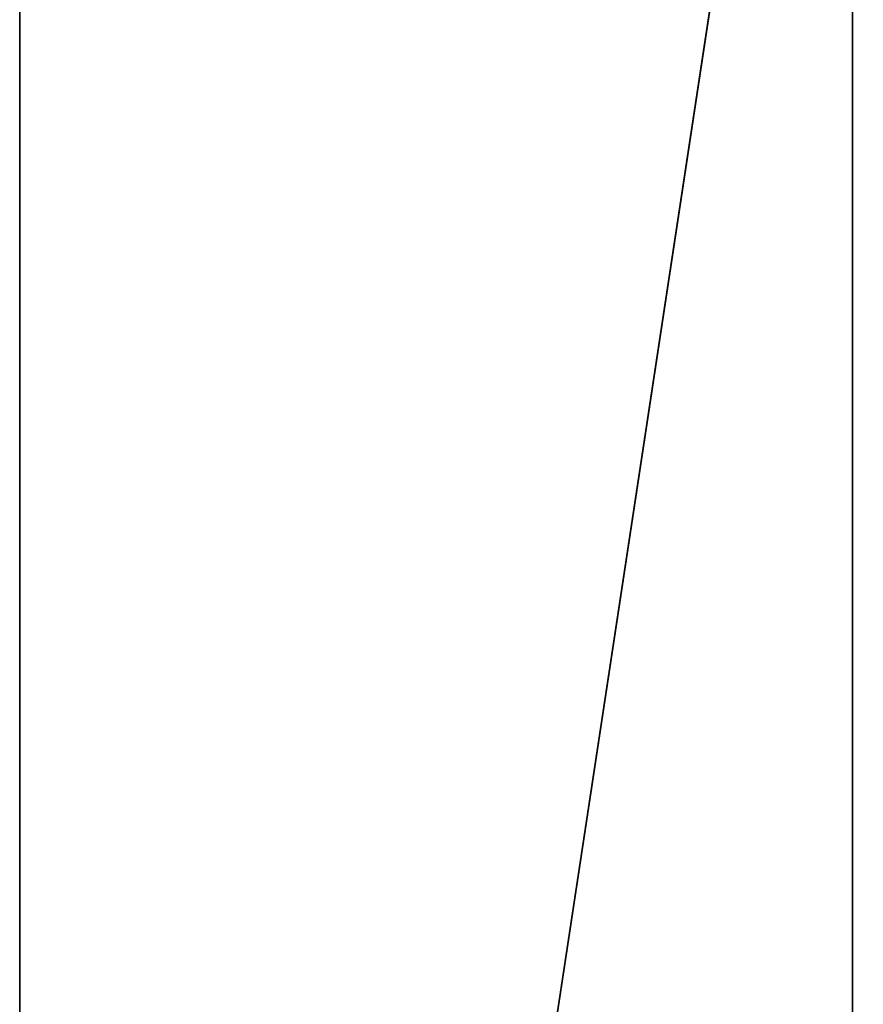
# Model space of a CAD drawing. Header units: millimetres. Extents: x -590 to 3690, y -120 to 127.
# Tile 621 of 656: x 2475 to 2483, y -2 to 7. Entities that reach past the tile are written whole.
import ezdxf

# ---------------------------------------------------------------- set-up
doc = ezdxf.new("R2010")
doc.units = ezdxf.units.MM
doc.layers.add('151', color=7, linetype='Continuous', true_color=0xffffff)

# ---------------------------------------------------------------- blocks, each defined once
blk = doc.blocks.new('UG_SURFACE_003')
at = {"layer": '151', "color": 252, "linetype": 'Continuous', "lineweight": 35}
for points in [[(3690.0001, -31.2, 2203.0001), (3690.0001, 108.2, 2203.0001), (2309.9999, 108.2, 2203.0001), (2309.9999, -31.2, 2203.0001)], [(2460, -31.2, 2053), (2460, 108.2, 2053), (3540, 108.2, 2053), (3540, -31.2, 2053)]]:
    blk.add_3dface(points, dxfattribs=at)
blk = doc.blocks.new('UG_SURFACE_168')
at = {"layer": '151', "color": 254, "linetype": 'Continuous', "lineweight": 35}
for points in [[(2483, 16, 2025.5001), (2475.25, 111.75, 2033.2501), (2475.25, -35, 2033.2501)], [(2475.25, -35, -7), (2475.25, 111.75, -7), (2483, 16, -7)], [(2475.25, -35, 2033.2501), (2475.25, 111.75, 2033.2501), (2475.25, 111.75, -7), (2475.25, -35, -7)], [(2475.25, -35, 2033.2501), (2480.9999, -35, 2027.4999), (2483, -33, 2025.5001), (2483, 16, 2025.5001)], [(2483, 16, -7), (2483, -33, -7), (2480.9999, -35, -7), (2475.25, -35, -7)], [(2483, 16, 2025.5001), (2483, -33, 2025.5001), (2483, -33, -7), (2483, 16, -7)]]:
    blk.add_3dface(points, dxfattribs=at)
blk = doc.blocks.new('UG_SURFACE_170')
at = {"layer": '151', "color": 254, "linetype": 'Continuous', "lineweight": 35}
for points in [[(2475.25, -35, 2033.2501), (2475.25, 111.75, 2033.2501), (2483, 16, 2025.5001)], [(3524.75, -35, 2033.2501), (3524.75, 111.75, 2033.2501), (2475.25, 111.75, 2033.2501), (2475.25, -35, 2033.2501)], [(2483, 16, 2025.5001), (2483, -33, 2025.5001), (2480.9999, -35, 2027.4999), (2475.25, -35, 2033.2501)], [(3517, 16, 2025.5001), (3517, -33, 2025.5001), (2483, -33, 2025.5001), (2483, 16, 2025.5001)]]:
    blk.add_3dface(points, dxfattribs=at)

msp = doc.modelspace()

# ---------------------------------------------------------------- linework, layer by layer
at = {"layer": '151', "color": 252, "linetype": 'Continuous', "lineweight": -3, "true_color": 0x939598}
for p, q in [((2483, 16, -7), (2483, -33, -7)), ((2483, 16, 2025.5), (2483, -33, 2025.5)), ((2483, 16, 2025.5), (2483, -33, 2025.5))]:
    msp.add_line(p, q, dxfattribs=at)

# ---------------------------------------------------------------- block references
for name in ['UG_SURFACE_168', 'UG_SURFACE_170', 'UG_SURFACE_003']:
    msp.add_blockref(name, (0, 0), dxfattribs=at)

doc.saveas('drawing.dxf')
